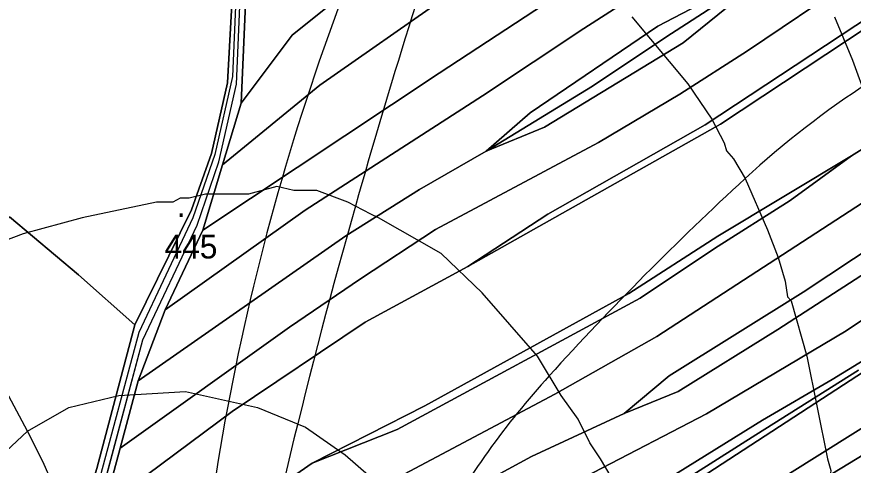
# Model space of a CAD drawing. Extents: x -510989 to -501240, y -1184665 to -1176098.
# Drawn here: x -504123.7 to -503911.8, y -1182692.7 to -1182579 of the extents above; entities that cross this region are included whole.
import ezdxf

# ---------------------------------------------------------------- set-up
doc = ezdxf.new("R2010")
doc.units = 0
for name, color, linetype in [('lesni_pozemek', 7, 'Continuous'), ('NAVRH_rozvodnice', 7, 'Continuous'), ('ostatni_plocha_x_ostatni_komunikace', 7, 'Continuous'), ('popis', 7, 'Continuous'), ('STAV_povodi', 7, 'Continuous'), ('STAV_zaplavove_uzemi', 7, 'Continuous'), ('trvaly_travni_porost', 7, 'Continuous'), ('vrstevnice_01', 7, 'Continuous'), ('vrstevnice_02', 7, 'Continuous'), ('vrstevnice_05', 7, 'Continuous')]:
    doc.layers.add(name, color=color, linetype=linetype)

msp = doc.modelspace()

# ---------------------------------------------------------------- linework, layer by layer
at = {"layer": 'lesni_pozemek'}
for points in [[(-504089.88, -1182157.56), (-504087.39, -1182187.43), (-504067.44, -1182225.52), (-504061.18, -1182261.91), (-504049.87, -1182293.37), (-504048.75, -1182293.45), (-504047.69, -1182317.73), (-504054.51, -1182368.02), (-504079.47, -1182472.68), (-504067.83, -1182551.12), (-504070.26, -1182595.76), (-504074.34, -1182613.7), (-504079.45, -1182627.96), (-504093.8, -1182657.06), (-504108.08, -1182644.43), (-504125.54, -1182629.68)], [(-503826.28, -1182450.37), (-503842.36, -1182456.45), (-503879.91, -1182462.45), (-503920.77, -1182491.62), (-503933.06, -1182502.22), (-503948.85, -1182515.4), (-503964.92, -1182524.71), (-503973.4, -1182530.06), (-504022.57, -1182558.48), (-504053.96, -1182583.64), (-504066.88, -1182600.91), (-504064.75, -1182552.42), (-504067.76, -1182532.83), (-504075.7, -1182475.14), (-504051.84, -1182373.59)]]:
    msp.add_lwpolyline(points, dxfattribs=at)
for points in [[(-503933.06, -1182502.22), (-503925.87, -1182512.32), (-503923.58, -1182516.11), (-503935.22, -1182524.39), (-503963.01, -1182541.37), (-504014.78, -1182573.82), (-504046.92, -1182596.31), (-504071.56, -1182616.57), (-504066.88, -1182600.91), (-504053.96, -1182583.64), (-504022.57, -1182558.48), (-503973.4, -1182530.06), (-503964.92, -1182524.71), (-503948.85, -1182515.4)], [(-503923.58, -1182516.11), (-503915.17, -1182528.48), (-503985.13, -1182572.56), (-504016.71, -1182593.3), (-504076.52, -1182633.12), (-504071.56, -1182616.57), (-504046.92, -1182596.31), (-504014.78, -1182573.82), (-503963.01, -1182541.37), (-503935.22, -1182524.39)], [(-504108.08, -1182644.43), (-504093.8, -1182657.06), (-504103.38, -1182693.45), (-504117.63, -1182740.83), (-504118.68, -1182746.36), (-504132.13, -1182733.89), (-504174.32, -1182695.83), (-504155.94, -1182673.32), (-504125.54, -1182629.68)]]:
    msp.add_lwpolyline(points, close=True, dxfattribs=at)
at = {"layer": 'NAVRH_rozvodnice'}
for centre, radius, start, end in [((-509825.79, -1185728.25), 6466.23, 28.085774, 29.710253), ((-502263.51, -1183130.33), 1844.4, 161.21831, 164.16335), ((-503782.29, -1182790.21), 231.49, 112.9221, 132.6689), ((-503401.93, -1183202.85), 792.69, 132.6689, 137.76243), ((-502469.97, -1183071.76), 1629.8, 164.16335, 168.739), ((-503830.02, -1182814.17), 214.47, 137.7624, 150.9414), ((-504282.44, -1182770.15), 182.99, 4.4346, 28.0858)]:
    msp.add_arc(centre, radius, start, end, dxfattribs=at)
at = {"layer": 'ostatni_plocha_x_ostatni_komunikace'}
for points in [[(-504054.06, -1182368.12), (-504078.54, -1182472.67), (-504067.18, -1182550.64), (-504069.04, -1182594.17), (-504073.53, -1182613.89), (-504079.06, -1182629.93), (-504092.77, -1182658.99), (-504113.17, -1182735.06), (-504118.8, -1182751), (-504120.13, -1182748.75), (-504118.68, -1182746.36), (-504117.63, -1182740.83), (-504103.38, -1182693.45), (-504093.8, -1182657.06), (-504079.45, -1182627.96), (-504074.34, -1182613.7), (-504070.26, -1182595.76), (-504067.83, -1182551.12), (-504079.47, -1182472.68), (-504054.51, -1182368.02)], [(-504064.75, -1182552.42), (-504066.88, -1182600.91), (-504071.56, -1182616.57), (-504076.52, -1182633.12), (-504086.12, -1182653.29), (-504092.94, -1182671.23), (-504097.49, -1182688.34), (-504101.43, -1182703.13), (-504106.25, -1182722.37), (-504111.13, -1182738.96), (-504117.35, -1182757.54), (-504118.17, -1182760.19), (-504119.38, -1182757.61), (-504112.1, -1182737), (-504091.71, -1182660.92), (-504078, -1182631.85), (-504072.47, -1182615.81), (-504067.98, -1182596.08), (-504066.13, -1182552.55)]]:
    msp.add_lwpolyline(points, dxfattribs=at)
at = {"layer": 'popis'}
msp.add_lwpolyline([(-504056.26, -1182843.61), (-504081.89, -1182809.86), (-504088.59, -1182804.23), (-504111.83, -1182773.79), (-504119.38, -1182757.61), (-504115.74, -1182747.3), (-504101.91, -1182698.96), (-504091.71, -1182660.92), (-504078, -1182631.85), (-504072.47, -1182615.81), (-504067.98, -1182596.08), (-504066.13, -1182552.55), (-504077.49, -1182474.57), (-504065.26, -1182422.28), (-504053.02, -1182369.99), (-504046.18, -1182319.23), (-504047.14, -1182295.34), (-504048.85, -1182295.22), (-504060.16, -1182263.76), (-504066.42, -1182227.36), (-504086.38, -1182189.26), (-504088.87, -1182159.39)], dxfattribs=at)
at = {"layer": 'STAV_povodi'}
msp.add_arc((-503464.96, -1182791.43), 615.87, 155.3948, 176.23631, dxfattribs=at)
at = {"layer": 'STAV_zaplavove_uzemi'}
msp.add_spline([(-502250.32, -1184002.61), (-502355.07, -1183875.41), (-502442.37, -1183790.61), (-502477.29, -1183700.82), (-502532.16, -1183578.61), (-502567.08, -1183448.91), (-502626.05, -1183402.34), (-502705.41, -1183380.59), (-502814.2, -1183349.87), (-502882.03, -1183297.39), (-502931.95, -1183237.24), (-503042.02, -1183107.97), (-503139.64, -1183018.94), (-503222.14, -1182957.59), (-503308.56, -1182839.96), (-503316.24, -1182784.92), (-503330.32, -1182756.77), (-503348.24, -1182719.65), (-503334.16, -1182651.82), (-503323.92, -1182595.5), (-503313.68, -1182526.39), (-503294.1, -1182480.5), (-503251.86, -1182396.03), (-503229.34, -1182314.37), (-503216.1, -1182227.15), (-503242.43, -1182174.5), (-503271.86, -1182129.59), (-503287.34, -1182081.58), (-503343.88, -1182028.1), (-503361.79, -1182008.91), (-503396.35, -1181952.59), (-503442.43, -1181933.39), (-503497.46, -1181888.6), (-503525.62, -1181860.44), (-503528.18, -1181837.4), (-503548.66, -1181767.01), (-503558.9, -1181729.89), (-503576.82, -1181682.53), (-503578.1, -1181621.1), (-503567.86, -1181572.46), (-503552.5, -1181536.63), (-503538.04, -1181458.36), (-503518.33, -1181411.9), (-503509.88, -1181341.51), (-503497.21, -1181207.63), (-503499.77, -1181097.56), (-503498.02, -1181031.35), (-503510.82, -1180970.85), (-503549.22, -1180952.23), (-503571.32, -1180940.6), (-503605.07, -1180937.11), (-503651.61, -1180939.44), (-503671.39, -1180917.33), (-503679.53, -1180892.89), (-503713.27, -1180871.95), (-503727.24, -1180859.15), (-503734.22, -1180833.55), (-503728.4, -1180799.81), (-503741.2, -1180770.72), (-503722.82, -1180725.17), (-503721.54, -1180703.41), (-503731.78, -1180697.01), (-503767.61, -1180699.57), (-503790.65, -1180697.01), (-503817.53, -1180697.01), (-503861.04, -1180686.77), (-503889.2, -1180675.25), (-503900.72, -1180668.85), (-503953.2, -1180679.09), (-503997.99, -1180697.01), (-504063.27, -1180722.61), (-504109.34, -1180749.49), (-504142.62, -1180776.36), (-504177.18, -1180796.84), (-504211.73, -1180817.32), (-504414.98, -1180961.5), (-504472.7, -1180998.11), (-504544.51, -1181068.5), (-504600.82, -1181143.12), (-504621.94, -1181196.62), (-504641.65, -1181267.01), (-504660.25, -1181350.62), (-504634.7, -1181398.32), (-504617.66, -1181447.72), (-504600.62, -1181492.01), (-504587, -1181548.23), (-504592.11, -1181628.29), (-504569.96, -1181682.81), (-504568.26, -1181664.07), (-504554.63, -1181621.48), (-504547.82, -1181597.63)], degree=3, dxfattribs=at)
at = {"layer": 'trvaly_travni_porost'}
for points in [[(-503768.27, -1182438.56), (-503768.5, -1182440.37), (-503769.62, -1182449.35), (-503770.06, -1182452.87), (-503779.67, -1182460.02), (-503793.67, -1182470.44), (-503818.37, -1182484.94), (-503847.32, -1182502.61), (-503884, -1182522.27), (-503906.63, -1182536.19), (-503966.89, -1182573.47), (-503980.01, -1182581.96), (-504005.71, -1182599.08), (-504050.6, -1182628.06), (-504086.12, -1182653.29), (-504076.52, -1182633.12), (-504016.71, -1182593.3), (-503985.13, -1182572.56), (-503915.17, -1182528.48), (-503859.79, -1182496.95), (-503835.26, -1182484.39), (-503797.15, -1182460.25)], [(-503774.22, -1182482.21), (-503774.74, -1182490.02), (-503775.12, -1182497.76), (-503813.01, -1182519.62), (-503844.79, -1182538.7), (-503872.94, -1182555.96), (-503949.28, -1182606.39), (-503989.12, -1182629.03), (-504009.4, -1182642.33), (-504035.41, -1182656.41), (-504069.12, -1182679.02), (-504101.43, -1182703.13), (-504097.49, -1182688.34), (-504054.63, -1182657.64), (-504036.59, -1182645.38), (-504017.6, -1182632.91), (-503976.28, -1182610.86), (-503955.72, -1182598.6), (-503938.59, -1182587.67), (-503912.52, -1182570), (-503873.08, -1182544.64), (-503841.73, -1182525.8), (-503824.87, -1182515.87)], [(-503775.12, -1182497.76), (-503775.27, -1182500.79), (-503813.1, -1182522.55), (-503856.21, -1182548.11), (-503887.07, -1182568.56), (-503908.01, -1182581.44), (-503945.44, -1182606.2), (-504009.4, -1182642.33), (-503989.12, -1182629.03), (-503949.28, -1182606.39), (-503872.94, -1182555.96), (-503844.79, -1182538.7), (-503813.01, -1182519.62)], [(-503961.3, -1182581.38), (-503928.49, -1182564.25), (-503959.3, -1182584.17), (-503977.84, -1182596.64), (-504004.75, -1182613.04), (-503993.65, -1182603.36)], [(-503928.49, -1182564.25), (-503954.84, -1182585.66), (-503989.96, -1182606.96), (-504004.75, -1182613.04), (-503977.84, -1182596.64), (-503959.3, -1182584.17)], [(-503827.85, -1182587.69), (-503834.2, -1182592.69), (-503858.37, -1182610.31), (-503877.65, -1182623.78), (-503930.87, -1182658.22), (-503956.13, -1182673.94), (-503969.82, -1182679.51), (-503958.46, -1182670.03), (-503924.47, -1182648.76), (-503866.95, -1182610.74), (-503831.53, -1182587.97), (-503817.93, -1182579.87)], [(-503812.56, -1182589.86), (-503846.15, -1182613.53), (-503870.96, -1182630.11), (-503913.58, -1182658.64), (-503948.97, -1182679.67), (-503977.58, -1182694.47), (-504020.12, -1182717.04), (-504042.97, -1182729.88), (-504070.41, -1182747.5), (-504108.65, -1182775.95), (-504111.18, -1182764.8), (-504103.68, -1182758.67), (-504076.37, -1182738.86), (-504046.46, -1182719.29), (-503993.33, -1182690.45), (-503969.82, -1182679.51), (-503956.13, -1182673.94), (-503930.87, -1182658.22), (-503877.65, -1182623.78), (-503858.37, -1182610.31), (-503834.2, -1182592.69), (-503827.85, -1182587.69)], [(-503799.62, -1182591.93), (-503819.63, -1182604.75), (-503841.89, -1182620.72), (-503879.09, -1182646.41), (-503903.66, -1182662.68), (-503917.15, -1182670.93), (-503934.74, -1182681.21), (-503970.8, -1182703.62), (-504009.81, -1182723.27), (-504066.98, -1182756.76), (-504095.54, -1182780.48), (-504101.93, -1182784.31), (-504108.65, -1182775.95), (-504070.41, -1182747.5), (-504042.97, -1182729.88), (-504020.12, -1182717.04), (-503977.58, -1182694.47), (-503948.97, -1182679.67), (-503913.58, -1182658.64), (-503870.96, -1182630.11), (-503846.15, -1182613.53), (-503812.56, -1182589.86)], [(-503927.75, -1182625.59), (-503946.95, -1182637.74), (-503965.78, -1182650.36), (-504027.29, -1182683.57), (-504048.84, -1182692.16), (-504020.3, -1182677.6), (-503968.65, -1182649.1), (-503946.13, -1182634.57), (-503912.24, -1182614.23)]]:
    msp.add_lwpolyline(points, close=True, dxfattribs=at)
for points in [[(-503911.33, -1182553.61), (-503928.49, -1182564.25), (-503961.3, -1182581.38), (-503993.65, -1182603.36), (-504004.75, -1182613.04), (-504021.69, -1182622.77), (-504040.33, -1182634.53), (-504092.94, -1182671.23), (-504086.12, -1182653.29), (-504050.6, -1182628.06), (-504005.71, -1182599.08), (-503980.01, -1182581.96), (-503966.89, -1182573.47), (-503906.63, -1182536.19)], [(-503873.08, -1182544.64), (-503912.52, -1182570), (-503938.59, -1182587.67), (-503955.72, -1182598.6), (-503976.28, -1182610.86), (-504017.6, -1182632.91), (-504036.59, -1182645.38), (-504054.63, -1182657.64), (-504097.49, -1182688.34), (-504092.94, -1182671.23), (-504040.33, -1182634.53), (-504021.69, -1182622.77), (-504004.75, -1182613.04), (-503989.96, -1182606.96), (-503954.84, -1182585.66), (-503928.49, -1182564.25), (-503911.33, -1182553.61)], [(-503891.87, -1182601.48), (-503912.24, -1182614.23), (-503946.13, -1182634.57), (-503968.65, -1182649.1), (-504020.3, -1182677.6), (-504048.84, -1182692.16), (-504077.09, -1182711.76), (-504088.29, -1182720.25), (-504111.13, -1182738.96), (-504106.25, -1182722.37), (-504101.43, -1182703.13), (-504069.12, -1182679.02), (-504035.41, -1182656.41), (-504009.4, -1182642.33), (-503945.44, -1182606.2), (-503908.01, -1182581.44)], [(-503906.08, -1182624), (-503961.54, -1182660.03), (-503987.36, -1182674.64), (-504048.61, -1182707.16), (-504078.8, -1182727.06), (-504117.35, -1182757.54), (-504111.13, -1182738.96), (-504088.29, -1182720.25), (-504077.09, -1182711.76), (-504048.84, -1182692.16), (-504027.29, -1182683.57), (-503965.78, -1182650.36), (-503946.95, -1182637.74), (-503927.75, -1182625.59), (-503912.24, -1182614.23), (-503891.87, -1182601.48)], [(-503866.95, -1182610.74), (-503924.47, -1182648.76), (-503958.46, -1182670.03), (-503969.82, -1182679.51), (-503993.33, -1182690.45), (-504046.46, -1182719.29), (-504076.37, -1182738.86), (-504103.68, -1182758.67), (-504111.18, -1182764.8), (-504117.35, -1182757.54), (-504078.8, -1182727.06), (-504048.61, -1182707.16), (-503987.36, -1182674.64), (-503961.54, -1182660.03), (-503906.08, -1182624)], [(-503894.52, -1182673.81), (-503928.58, -1182695.19), (-503967.03, -1182717.56), (-504015.84, -1182742.45), (-504035.44, -1182753.78), (-504073.38, -1182775.41), (-504097.51, -1182790.06), (-504101.93, -1182784.31), (-504095.54, -1182780.48), (-504065.63, -1182762.95), (-504013.08, -1182733.53), (-503966.31, -1182709.8), (-503967.01, -1182706.74), (-503952.28, -1182697.04), (-503917.92, -1182674.63), (-503844.87, -1182627.06)], [(-503844.87, -1182627.06), (-503917.92, -1182674.63), (-503952.28, -1182697.04), (-503967.01, -1182706.74), (-503966.31, -1182709.8), (-504013.08, -1182733.53), (-504065.63, -1182762.95), (-504095.54, -1182780.48), (-504064.14, -1182758.43), (-504029.06, -1182738.71), (-504007.53, -1182726.34), (-503972.71, -1182709.17), (-503967.43, -1182704.65), (-503936.46, -1182684.98), (-503910.44, -1182668.59)], [(-503910.44, -1182668.59), (-503936.46, -1182684.98), (-503967.43, -1182704.65), (-503972.71, -1182709.17), (-504007.53, -1182726.34), (-504029.06, -1182738.71), (-504064.14, -1182758.43), (-504095.54, -1182780.48), (-504066.98, -1182756.76), (-504009.81, -1182723.27), (-503970.8, -1182703.62), (-503934.74, -1182681.21), (-503917.15, -1182670.93), (-503903.66, -1182662.68)], [(-503904.96, -1182687.38), (-503933.39, -1182704.7), (-503961.6, -1182721.14), (-503995.37, -1182738.6), (-504020.63, -1182752.44), (-504033.37, -1182759.91), (-504093.55, -1182795.2), (-504097.51, -1182790.06), (-504073.38, -1182775.41), (-504035.44, -1182753.78), (-504015.84, -1182742.45), (-503967.03, -1182717.56), (-503928.58, -1182695.19), (-503894.52, -1182673.81)], [(-503890.52, -1182687.1), (-503931.08, -1182713.41), (-503952.31, -1182724.96), (-504006.38, -1182750.87), (-504059.05, -1182782.15), (-504090.31, -1182799.54), (-504093.55, -1182795.2), (-504033.37, -1182759.91), (-504020.63, -1182752.44), (-503995.37, -1182738.6), (-503961.6, -1182721.14), (-503933.39, -1182704.7), (-503904.96, -1182687.38)]]:
    msp.add_lwpolyline(points, dxfattribs=at)
at = {"layer": 'vrstevnice_01'}
for points in [[(-503967.91, -1182579), (-503953.69, -1182596), (-503947.59, -1182605), (-503944.5, -1182611), (-503943.91, -1182613), (-503942.09, -1182615), (-503939.19, -1182620), (-503933.5, -1182633), (-503930.81, -1182640), (-503929, -1182646), (-503928.41, -1182650), (-503927.5, -1182651), (-503923.59, -1182665), (-503918.31, -1182691)], [(-504204.41, -1182834), (-504192.41, -1182801), (-504186.91, -1182777), (-504182.59, -1182765), (-504176.19, -1182751), (-504141.31, -1182703), (-504121, -1182684), (-504110.5, -1182678), (-504097.81, -1182675), (-504080.91, -1182674), (-504062.69, -1182678), (-504050.5, -1182683), (-504040.5, -1182690), (-504017.5, -1182710), (-504003.09, -1182729), (-503992.41, -1182745), (-503979.41, -1182774), (-503975.41, -1182787), (-503974.09, -1182803), (-503975.41, -1182848)], [(-503918.31, -1182691), (-503917.5, -1182694), (-503917.69, -1182696), (-503916.5, -1182700), (-503916.69, -1182702), (-503914.59, -1182722), (-503915, -1182739), (-503914.59, -1182743), (-503915.81, -1182756), (-503917.69, -1182769), (-503918.81, -1182773), (-503919.09, -1182777), (-503922.5, -1182793), (-503923, -1182799), (-503924.19, -1182803), (-503925.09, -1182811), (-503926.41, -1182815), (-503929.19, -1182841)]]:
    msp.add_lwpolyline(points, dxfattribs=at)
at = {"layer": 'vrstevnice_02'}
for points in [[(-503916.5, -1182579), (-503912, -1182590), (-503908.31, -1182600)], [(-503969.31, -1182702), (-503975.81, -1182691), (-503978.5, -1182687), (-503981.5, -1182681), (-503985.81, -1182675), (-503991.81, -1182665), (-504005.81, -1182649), (-504016.19, -1182639), (-504032.09, -1182630), (-504034, -1182629), (-504037.91, -1182627), (-504039.81, -1182626), (-504047.69, -1182623), (-504053.5, -1182623), (-504057.81, -1182622), (-504065, -1182624), (-504075.91, -1182624), (-504080, -1182625), (-504082.31, -1182625), (-504084.19, -1182626), (-504088.31, -1182626), (-504107.09, -1182630), (-504122.09, -1182634), (-504137.91, -1182640)]]:
    msp.add_lwpolyline(points, dxfattribs=at)

# ---------------------------------------------------------------- texts
at = {"layer": 'vrstevnice_05'}
for s, p in [('.', (-504083.18, -1182629.72)), ('445', (-504086.25, -1182640.27))]:
    msp.add_text(s, height=6, dxfattribs=at).set_placement(p)

doc.saveas('drawing.dxf')
